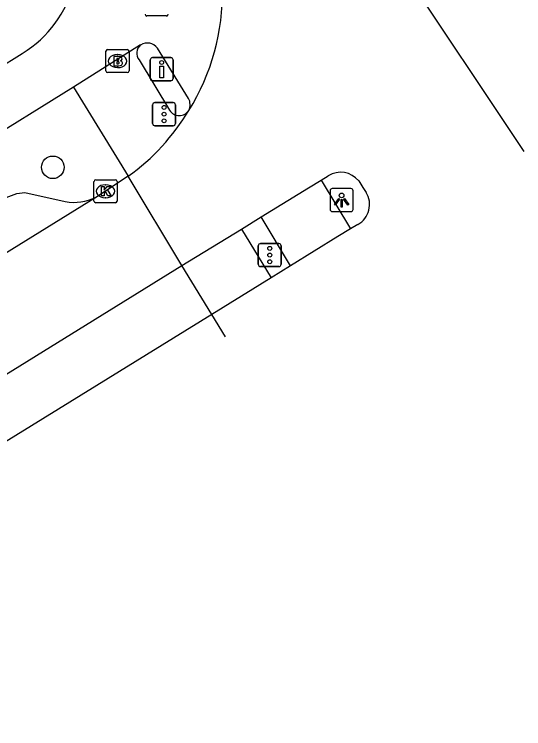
# Model space of a CAD drawing. Extents: x 159888 to 160757, y 384031 to 384746.
# Drawn here: x 160734.31 to 160756.38, y 384104.47 to 384135.43 of the extents above; entities that cross this region are included whole.
import ezdxf

# ---------------------------------------------------------------- set-up
doc = ezdxf.new("R2010")
doc.units = 0
for name, color, linetype in [('IMGEO_Boom', 7, 'Continuous'), ('IMGEO_Brandkraan', 7, 'Continuous'), ('IMGEO_Drukknoppaal', 7, 'Continuous'), ('IMGEO_Fietspad_open', 7, 'Continuous'), ('IMGEO_Kolk', 7, 'Continuous'), ('IMGEO_Lichtpunt', 7, 'Continuous'), ('IMGEO_Parkeervlak_open', 7, 'Continuous'), ('IMGEO_Rijbaan_lokaal_gesloten', 7, 'Continuous'), ('IMGEO_Rioolput', 7, 'Continuous'), ('IMGEO_Verkeersregelinstallatiepaal', 7, 'Continuous'), ('IMGEO_Voetpad_open', 7, 'Continuous')]:
    doc.layers.add(name, color=color, linetype=linetype)

msp = doc.modelspace()

# ---------------------------------------------------------------- linework, layer by layer
at = {"layer": 'IMGEO_Boom'}
msp.add_circle((160735.986, 384128.8), 0.489, dxfattribs=at)
at = {"layer": 'IMGEO_Brandkraan'}
for p, q in [((160738.283, 384132.977), (160738.283, 384133.829)), ((160738.358, 384133.903), (160739.21, 384133.903)), ((160738.771, 384133.683), (160738.796, 384133.683)), ((160739.284, 384133.829), (160739.284, 384132.977)), ((160738.794, 384133.123), (160738.769, 384133.123)), ((160739.21, 384132.903), (160738.358, 384132.903))]:
    msp.add_line(p, q, dxfattribs=at)
for points in [[(160738.283, 384132.977), (160738.283, 384133.829)], [(160738.358, 384133.903), (160739.21, 384133.903)], [(160739.284, 384133.829), (160739.284, 384132.977)], [(160738.631, 384133.603), (160738.631, 384133.203), (160738.844, 384133.203)], [(160738.862, 384133.603), (160738.631, 384133.603)], [(160738.81, 384133.522), (160738.756, 384133.522), (160738.756, 384133.446)], [(160738.756, 384133.446), (160738.809, 384133.446)], [(160738.818, 384133.37), (160738.756, 384133.37), (160738.756, 384133.289)], [(160738.756, 384133.289), (160738.818, 384133.289)], [(160739.21, 384132.903), (160738.358, 384132.903)]]:
    msp.add_lwpolyline(points, dxfattribs=at)
for centre, radius, start, end in [((160738.36, 384133.827), 0.0765, 91.552, 178.448), ((160738.36, 384133.827), 0.0765, 91.552, 178.448), ((160739.208, 384133.827), 0.0765, 1.552, 88.448), ((160739.208, 384133.827), 0.0765, 1.552, 88.448), ((160738.811, 384133.484), 0.0379, 267.8285, 90.9355), ((160738.819, 384133.329), 0.0404, 269.8759, 90.5077), ((160738.866, 384133.458), 0.145, 59.4692, 91.5367), ((160738.891, 384133.505), 0.0922, 285.5137, 58.1501), ((160738.896, 384133.313), 0.105, 301.3115, 78.989), ((160738.85, 384133.454), 0.251, 268.6676, 293.5347), ((160738.36, 384132.979), 0.0765, 181.552, 268.448), ((160738.36, 384132.979), 0.0765, 181.552, 268.448), ((160739.208, 384132.979), 0.0765, 271.552, 358.448), ((160739.208, 384132.979), 0.0765, 271.552, 358.448)]:
    msp.add_arc(centre, radius, start, end, dxfattribs=at)
for centre, major_axis, ratio, start_param, end_param in [((160738.77, 384133.403), (-0.387, 0.002), 0.722429, 4.712389, 7.853982), ((160738.795, 384133.403), (-0.39, 0.002), 0.717154, 1.570796, 4.712389)]:
    msp.add_ellipse(centre, major_axis=major_axis, ratio=ratio, start_param=start_param, end_param=end_param, dxfattribs=at)
at = {"layer": 'IMGEO_Drukknoppaal'}
for p, q in [((160740.201, 384132.652), (160740.201, 384133.452)), ((160740.201, 384133.452), (160740.201, 384132.652)), ((160740.301, 384133.552), (160741.091, 384133.552)), ((160741.091, 384133.552), (160740.301, 384133.552)), ((160741.191, 384133.452), (160741.191, 384132.652)), ((160741.191, 384132.652), (160741.191, 384133.452)), ((160741.091, 384132.552), (160740.301, 384132.552)), ((160740.301, 384132.552), (160741.091, 384132.552))]:
    msp.add_line(p, q, dxfattribs=at)
msp.add_lwpolyline([(160740.771, 384133.177), (160740.771, 384132.677), (160740.621, 384132.677), (160740.621, 384133.177), (160740.771, 384133.177)], dxfattribs=at)
msp.add_circle((160740.696, 384133.342), 0.085, dxfattribs=at)
for centre, start, end in [((160740.301, 384133.452), 90, 180), ((160740.301, 384133.452), 90, 180), ((160741.091, 384133.452), 0, 90), ((160741.091, 384133.452), 360, 90), ((160740.301, 384132.652), 180, 270), ((160740.301, 384132.652), 180, 270), ((160741.091, 384132.652), 270, 0), ((160741.091, 384132.652), 270, 0)]:
    msp.add_arc(centre, 0.1, start, end, dxfattribs=at)
at = {"layer": 'IMGEO_Fietspad_open'}
for points in [[(160739.783, 384134.101), (160736.879, 384132.277)], [(160741.861, 384131.787), (160740.517, 384133.962)], [(160733.528, 384133.035), (160734.658, 384133.736)], [(160736.879, 384132.277), (160732.638, 384129.64)], [(160747.602, 384128.243), (160748.882, 384126.132)], [(160746.276, 384124.524), (160745.01, 384126.651)]]:
    msp.add_lwpolyline(points, dxfattribs=at)
for centre, radius, start, end in [((160731.987, 384138.068), 5.09, 301.6526, 27.9757), ((160740.077, 384133.645), 0.542, 35.742, 122.8114), ((160741.357, 384131.512), 0.574, 334.6695, 28.6287)]:
    msp.add_arc(centre, radius, start, end, dxfattribs=at)
at = {"layer": 'IMGEO_Kolk'}
for p, q in [((160737.766, 384127.335), (160737.766, 384128.187)), ((160737.841, 384128.261), (160738.693, 384128.261)), ((160738.767, 384128.187), (160738.767, 384127.335)), ((160738.254, 384128.041), (160738.279, 384128.041)), ((160738.277, 384127.481), (160738.252, 384127.481)), ((160738.693, 384127.261), (160737.841, 384127.261))]:
    msp.add_line(p, q, dxfattribs=at)
for points in [[(160737.766, 384127.335), (160737.766, 384128.187)], [(160737.841, 384128.261), (160738.693, 384128.261)], [(160738.767, 384128.187), (160738.767, 384127.335)], [(160738.087, 384127.961), (160738.21, 384127.961), (160738.21, 384127.81), (160738.34, 384127.961), (160738.504, 384127.961), (160738.358, 384127.81), (160738.511, 384127.561), (160738.359, 384127.561), (160738.274, 384127.725), (160738.21, 384127.658), (160738.21, 384127.561), (160738.087, 384127.561), (160738.087, 384127.961)], [(160738.693, 384127.261), (160737.841, 384127.261)]]:
    msp.add_lwpolyline(points, dxfattribs=at)
for centre, start, end in [((160737.843, 384128.185), 91.552, 178.448), ((160737.843, 384128.185), 91.552, 178.448), ((160738.691, 384128.185), 1.552, 88.448), ((160738.691, 384128.185), 1.552, 88.448), ((160737.843, 384127.337), 181.552, 268.448), ((160737.843, 384127.337), 181.552, 268.448), ((160738.691, 384127.337), 271.552, 358.448), ((160738.691, 384127.337), 271.552, 358.448)]:
    msp.add_arc(centre, 0.0765, start, end, dxfattribs=at)
for centre, major_axis, ratio, start_param, end_param in [((160738.253, 384127.761), (-0.387, 0.002), 0.722429, 4.712389, 7.853982), ((160738.278, 384127.761), (-0.39, 0.002), 0.717154, 1.570796, 4.712389)]:
    msp.add_ellipse(centre, major_axis=major_axis, ratio=ratio, start_param=start_param, end_param=end_param, dxfattribs=at)
at = {"layer": 'IMGEO_Lichtpunt'}
for p, q in [((160747.992, 384127.785), (160747.992, 384126.978)), ((160747.992, 384127.785), (160747.992, 384126.978)), ((160748.894, 384127.88), (160748.086, 384127.88)), ((160748.894, 384127.88), (160748.086, 384127.88)), ((160748.988, 384126.978), (160748.988, 384127.785)), ((160748.988, 384126.978), (160748.988, 384127.785)), ((160748.086, 384126.884), (160748.894, 384126.884)), ((160748.086, 384126.884), (160748.894, 384126.884))]:
    msp.add_line(p, q, dxfattribs=at)
for points in [[(160748.366, 384127.449), (160748.405, 384127.421), (160748.217, 384127.159), (160748.179, 384127.186), (160748.366, 384127.449)], [(160748.578, 384127.421), (160748.616, 384127.448), (160748.803, 384127.186), (160748.764, 384127.158), (160748.578, 384127.421)], [(160748.468, 384127.401), (160748.515, 384127.401), (160748.515, 384127.079), (160748.468, 384127.079), (160748.468, 384127.401)]]:
    msp.add_lwpolyline(points, dxfattribs=at)
msp.add_circle((160748.491, 384127.583), 0.0994, dxfattribs=at)
for centre, start, end in [((160748.086, 384127.785), 90, 180), ((160748.086, 384127.785), 90, 180), ((160748.894, 384127.785), 0, 90), ((160748.894, 384127.785), 0, 90), ((160748.086, 384126.978), 180, 270), ((160748.086, 384126.978), 180, 270), ((160748.894, 384126.978), 270, 0), ((160748.894, 384126.978), 270, 360)]:
    msp.add_arc(centre, 0.0946, start, end, dxfattribs=at)
at = {"layer": 'IMGEO_Parkeervlak_open'}
msp.add_lwpolyline([(160733.968, 384127.487), (160734.428, 384127.67), (160734.765, 384127.706), (160736.521, 384127.312)], dxfattribs=at)
msp.add_arc((160736.895, 384129.465), 2.185, 260.1455, 295.8243, dxfattribs=at)
at = {"layer": 'IMGEO_Rijbaan_lokaal_gesloten'}
for points in [[(160751.035, 384137.536), (160756.382, 384129.485)], [(160739.252, 384128.412), (160738.226, 384127.732), (160737.847, 384127.498)], [(160741.576, 384124.542), (160739.252, 384128.412)], [(160747.602, 384128.243), (160747.912, 384128.433)], [(160745.01, 384126.651), (160747.056, 384127.907), (160747.602, 384128.243)], [(160749.233, 384128.215), (160749.417, 384127.93), (160749.559, 384127.711)], [(160737.847, 384127.498), (160701.37, 384104.909), (160700.672, 384104.467)], [(160744.149, 384126.122), (160745.01, 384126.651)], [(160749.201, 384126.325), (160748.882, 384126.132)], [(160741.576, 384124.542), (160744.149, 384126.122)], [(160748.882, 384126.132), (160748.335, 384125.8), (160746.276, 384124.524)], [(160725.37, 384114.525), (160726.002, 384114.906), (160741.576, 384124.542)], [(160746.276, 384124.524), (160745.445, 384124.009)], [(160745.445, 384124.009), (160742.872, 384122.415)], [(160742.871, 384122.414), (160714.256, 384104.75)], [(160742.872, 384122.415), (160742.871, 384122.414)], [(160743.461, 384121.455), (160742.872, 384122.415)]]:
    msp.add_lwpolyline(points, dxfattribs=at)
for centre, radius, start, end in [((160733.834, 384136.303), 9.489, 327.9392, 1.5084), ((160733.607, 384136.235), 9.647, 305.8127, 328.9958), ((160748.447, 384127.564), 1.02, 39.628, 121.6302), ((160748.707, 384127.192), 0.998, 299.6691, 31.3653)]:
    msp.add_arc(centre, radius, start, end, dxfattribs=at)
at = {"layer": 'IMGEO_Rioolput'}
msp.add_line((160740.906, 384135.358), (160740.054, 384135.358), dxfattribs=at)
msp.add_lwpolyline([(160740.906, 384135.358), (160740.054, 384135.358)], dxfattribs=at)
for centre, start, end in [((160740.056, 384135.434), 181.552, 268.448), ((160740.056, 384135.434), 181.552, 268.448), ((160740.904, 384135.434), 271.552, 358.448), ((160740.904, 384135.434), 271.552, 358.448)]:
    msp.add_arc(centre, 0.0765, start, end, dxfattribs=at)
at = {"layer": 'IMGEO_Verkeersregelinstallatiepaal'}
for p, q in [((160740.307, 384130.704), (160740.307, 384131.504)), ((160740.307, 384131.504), (160740.307, 384130.704)), ((160740.407, 384131.604), (160741.197, 384131.604)), ((160741.197, 384131.604), (160740.407, 384131.604)), ((160741.297, 384131.504), (160741.297, 384130.704)), ((160741.297, 384130.704), (160741.297, 384131.504)), ((160741.197, 384130.604), (160740.407, 384130.604)), ((160740.407, 384130.604), (160741.197, 384130.604)), ((160744.884, 384124.596), (160744.884, 384125.396)), ((160744.884, 384125.396), (160744.884, 384124.596)), ((160744.984, 384125.496), (160745.774, 384125.496)), ((160745.774, 384125.496), (160744.984, 384125.496)), ((160745.874, 384125.396), (160745.874, 384124.596)), ((160745.874, 384124.596), (160745.874, 384125.396)), ((160745.774, 384124.496), (160744.984, 384124.496)), ((160744.984, 384124.496), (160745.774, 384124.496))]:
    msp.add_line(p, q, dxfattribs=at)
for centre in [(160740.802, 384131.394), (160740.802, 384131.104), (160740.802, 384130.814), (160745.379, 384125.286), (160745.379, 384124.996), (160745.379, 384124.706)]:
    msp.add_circle(centre, 0.085, dxfattribs=at)
for centre, start, end in [((160740.407, 384131.504), 90, 180), ((160740.407, 384131.504), 90, 180), ((160741.197, 384131.504), 0, 90), ((160741.197, 384131.504), 360, 90), ((160740.407, 384130.704), 180, 270), ((160740.407, 384130.704), 180, 270), ((160741.197, 384130.704), 270, 0), ((160741.197, 384130.704), 270, 0), ((160744.984, 384125.396), 90, 180), ((160744.984, 384125.396), 90, 180), ((160745.774, 384125.396), 0, 90), ((160745.774, 384125.396), 360, 90), ((160744.984, 384124.596), 180, 270), ((160744.984, 384124.596), 180, 270), ((160745.774, 384124.596), 270, 0), ((160745.774, 384124.596), 270, 0)]:
    msp.add_arc(centre, 0.1, start, end, dxfattribs=at)
at = {"layer": 'IMGEO_Voetpad_open'}
for points in [[(160739.718, 384133.453), (160741.04, 384131.273)], [(160736.879, 384132.277), (160739.252, 384128.412)], [(160744.149, 384126.122), (160745.445, 384124.009)], [(160742.871, 384122.414), (160741.576, 384124.542)]]:
    msp.add_lwpolyline(points, dxfattribs=at)
for centre, radius, start, end in [((160740.091, 384133.743), 0.472, 130.6993, 217.8445), ((160741.46, 384131.542), 0.499, 212.6166, 326.424)]:
    msp.add_arc(centre, radius, start, end, dxfattribs=at)

doc.saveas('drawing.dxf')
